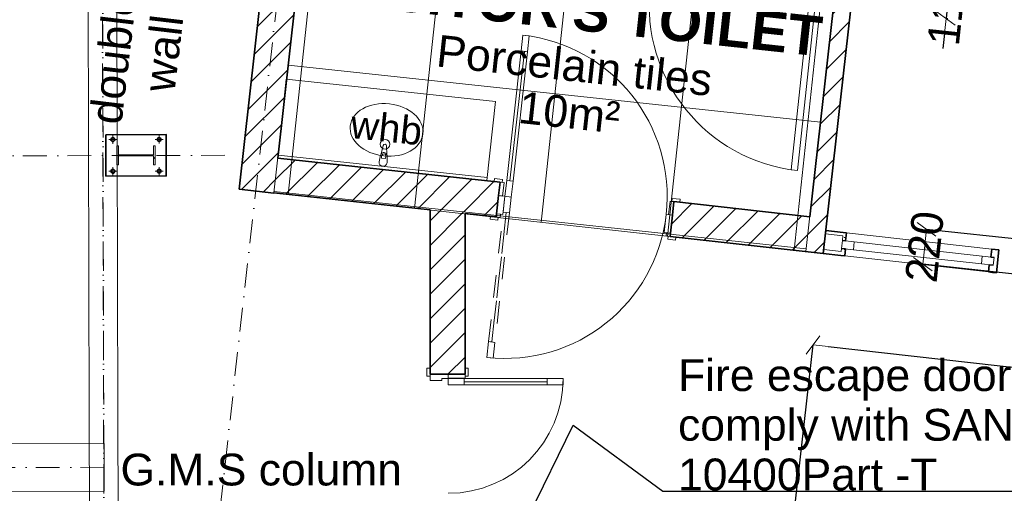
# Model space of a CAD drawing. Header units: millimetres. Extents: x -115474967 to 444143, y -74377 to 241828222.
# Tile 518 of 590: x 310830 to 317021, y 240836 to 243816. Entities that reach past the tile are written whole.
import ezdxf

# ---------------------------------------------------------------- set-up
doc = ezdxf.new("R2010")
doc.units = ezdxf.units.MM
doc.header["$MEASUREMENT"] = 0
for name, pattern in [('Dashed', [280, 140, -140]), ('Dot & Dashed', [280, 150, -60, 0, -70]), ('Hidden Line copy', [230, 150, -80])]:
    doc.linetypes.add(name, pattern=pattern)
for name, color, linetype, lineweight in [('0_Pen_No__1', 7, 'Continuous', 30), ('A_BEAMS_Pen_No__6', 7, 'Continuous', 5), ('A_COLUMNS_Pen_No__3', 7, 'Continuous', 15), ('A_FLOORS FINISH_Pen_No__128', 9, 'Continuous', 0), ('A_WALL LOAD_Pen_No__1', 7, 'Continuous', 30), ('A_WALL LOAD_Pen_No__3', 7, 'Continuous', 15), ('A_WALL LOAD_Pen_No__6', 7, 'Continuous', 5), ('B_FURN LOOSE_Pen_No__4', 7, 'Continuous', 5), ('B_FURN LOOSE_Pen_No__6', 7, 'Continuous', 5), ('C-GRID _Pen_No__5', 7, 'Continuous', 5), ('C_TEXT GA_Pen_No__6', 7, 'Continuous', 5), ('SEWER LINE_Pen_No__5', 7, 'Continuous', 5), ('SEWER LINE_Pen_No__6', 7, 'Continuous', 5)]:
    doc.layers.add(name, color=color, linetype=linetype, lineweight=lineweight)
for name, color, linetype, lineweight, true_color in [('0_Pen_No__7', 7, 'Continuous', 5, 0x3f3f3f), ('A_BEAMS_Pen_No__7', 7, 'Continuous', 5, 0x3f3f3f), ('A_COLUMNS_Pen_No__7', 7, 'Continuous', 5, 0x3f3f3f), ('A_FLOORS FINISH_Pen_No__168', 7, 'Continuous', 5, 0x996633), ('A_WALL LOAD_Pen_No__21', 7, 'Continuous', 0, 0x73a901), ('A_WALL LOAD_Pen_No__7', 7, 'Continuous', 5, 0x3f3f3f), ('SEWER LINE_Pen_No__7', 7, 'Continuous', 5, 0x3f3f3f)]:
    doc.layers.add(name, color=color, linetype=linetype, lineweight=lineweight, true_color=true_color)
for name, color, linetype in [('A_BEAMS', 7, 'Continuous'), ('A_COLUMNS', 7, 'Continuous'), ('B_FURN LOOSE', 7, 'Continuous'), ('C_DIMS - GA', 7, 'Continuous')]:
    doc.layers.add(name, color=color, linetype=linetype)
doc.styles.add('GENERATED_STYLE_1', font='GOTHIC.TTF')
doc.styles.add('GENERATED_STYLE_2', font='arial.ttf')
doc.styles.add('GENERATED_STYLE_6', font='GOTHICB.TTF')
doc.dimstyles.new('GENERATED_STYLE__3', dxfattribs={"dimtxt": 200, "dimasz": 95, "dimexe": 0.18, "dimexo": 2517.243423, "dimgap": 0.09, "dimtad": 1, "dimdec": 0, "dimzin": 0, "dimdsep": 46, "dimtxsty": 'GENERATED_STYLE_1', "dimblk": 'ARROWHEAD_2', "dimblk1": 'ARROWHEAD_2', "dimblk2": 'ARROWHEAD_2', "dimcen": 0.09, "dimclrd": 7, "dimclre": 7, "dimclrt": 7, "dimadec": 0, "dimazin": 0, "dimtfac": 1, "dimtdec": 4, "dimtmove": 0, "dimatfit": 3, "dimfxl": 1, "dimtolj": 1, "dimtzin": 0, "dimarcsym": 0})
doc.dimstyles.new('GENERATED_STYLE__7', dxfattribs={"dimtxt": 200, "dimasz": 95, "dimexe": 0.18, "dimexo": 90000, "dimgap": 0.09, "dimtad": 1, "dimtih": 1, "dimtoh": 1, "dimdec": 0, "dimzin": 0, "dimdsep": 46, "dimtxsty": 'GENERATED_STYLE_1', "dimblk": 'ARROWHEAD_2', "dimblk1": 'ARROWHEAD_2', "dimblk2": 'ARROWHEAD_2', "dimcen": 0.09, "dimclrd": 7, "dimclre": 7, "dimclrt": 7, "dimadec": 0, "dimazin": 0, "dimtfac": 1, "dimtdec": 4, "dimtmove": 2, "dimatfit": 3, "dimfxl": 1, "dimtolj": 1, "dimtzin": 0, "dimarcsym": 0})
pattern_1 = [(45, (426418.63, 157469.93), (-76.89786, 76.89786), [])]
pattern_2 = [(0, (426418.634, 157469.926), (0, 75), [0, -75])]

# ---------------------------------------------------------------- blocks, each defined once
blk = doc.blocks.new('Dining Table Rectangle 24[47]', base_point=(-107999.6, 86454.1))
at = {"layer": 'B_FURN LOOSE_Pen_No__4', "color": 5, "linetype": 'Continuous', "lineweight": 5}
for p, q in [((-108844.9, 87496.3), (-108839.3, 87546)), ((-108894.6, 87501.9), (-108497.1, 87457.4)), ((-108546.8, 87462.9), (-108541.2, 87512.6)), ((-108093.5, 87412.1), (-107696, 87367.6)), ((-108043.8, 87406.6), (-108038.2, 87456.3)), ((-107745.7, 87373.2), (-107740.1, 87422.9)), ((-107242.7, 87316.8), (-107237.1, 87366.5)), ((-107292.4, 87322.4), (-106894.9, 87277.8)), ((-106944.6, 87283.4), (-106939, 87333.1)), ((-109631.7, 86787.9), (-109681.4, 86793.5)), ((-109670.7, 86440.1), (-109626.2, 86837.6)), ((-109665.1, 86489.8), (-109714.8, 86495.4)), ((-106328.5, 86468.1), (-106373, 86070.6)), ((-106334, 86418.4), (-106284.4, 86412.8)), ((-106367.5, 86120.3), (-106317.8, 86114.7)), ((-109104.3, 85630.4), (-108706.8, 85585.8)), ((-109054.6, 85624.8), (-109060.2, 85575.1)), ((-108756.5, 85591.4), (-108762, 85541.7)), ((-108303.2, 85540.6), (-107905.7, 85496.1)), ((-108253.5, 85535), (-108259.1, 85485.3)), ((-107955.4, 85501.6), (-107960.9, 85451.9)), ((-107502.1, 85450.8), (-107104.6, 85406.3)), ((-107452.4, 85445.3), (-107458, 85395.6)), ((-107154.3, 85411.9), (-107159.9, 85362.2))]:
    blk.add_line(p, q, dxfattribs=at)
at = {"layer": 'B_FURN LOOSE_Pen_No__4', "color": 5, "linetype": 'Continuous', "lineweight": 5, "flags": 128}
for points in [[(-108941.4, 87084.5), (-108543.8, 87040), (-108491.5, 87507.1), (-108889, 87551.6)], [(-108140.3, 86994.8), (-107742.8, 86950.2), (-107690.4, 87417.3), (-108087.9, 87461.8)], [(-107339.2, 86905), (-106941.7, 86860.5), (-106889.3, 87327.5), (-107286.8, 87372.1)], [(-109256, 86100.2), (-106852.7, 85830.9), (-106743.2, 86808), (-109146.5, 87077.3)], [(-109253.3, 86393.3), (-109208.8, 86790.8), (-109675.9, 86843.2), (-109720.4, 86445.7)], [(-106745.9, 86514.9), (-106790.4, 86117.4), (-106323.3, 86065), (-106278.8, 86462.5)], [(-109057.5, 86047.7), (-108660, 86003.2), (-108712.4, 85536.1), (-109109.9, 85580.7)], [(-108256.4, 85958), (-107858.9, 85913.4), (-107911.3, 85446.4), (-108308.8, 85490.9)], [(-107455.3, 85868.2), (-107057.8, 85823.7), (-107110.2, 85356.6), (-107507.7, 85401.1)]]:
    blk.add_lwpolyline(points, close=True, dxfattribs=at)
blk = doc.blocks.new('IPE Column 20[56]', base_point=(-35532, 71648.6))
at = {"layer": 'A_COLUMNS_Pen_No__7', "linetype": 'Continuous', "lineweight": 5, "true_color": 0x3f3f3f}
h = blk.add_hatch(dxfattribs=at)
h.set_pattern_fill('STEEL', color=250, style=0, pattern_type=2)
h.set_pattern_definition([(45, (0, 0), (-159.099, 159.099), []), (45, (-53.03, 53.03), (-159.099, 159.099), [])])
h.paths.add_polyline_path([(-35411.8, 71588.9), (-35412.2, 71708.9), (-35422, 71708.9), (-35421.8, 71652), (-35642.2, 71651.4), (-35642.4, 71708.3), (-35652.2, 71708.3), (-35651.8, 71588.3), (-35642, 71588.3), (-35642.2, 71645.2), (-35421.8, 71645.8), (-35421.6, 71588.9)])
at = {"layer": 'A_COLUMNS_Pen_No__3', "color": 7, "linetype": 'Continuous', "lineweight": 15}
for p, q in [((-35642.4, 71708.3), (-35652.2, 71708.3)), ((-35652.2, 71708.3), (-35651.8, 71588.3)), ((-35642.2, 71651.4), (-35642.4, 71708.3)), ((-35412.2, 71708.9), (-35422, 71708.9)), ((-35422, 71708.9), (-35421.8, 71652)), ((-35411.8, 71588.9), (-35412.2, 71708.9)), ((-35421.8, 71652), (-35642.2, 71651.4)), ((-35642.2, 71645.2), (-35421.8, 71645.8)), ((-35642, 71588.3), (-35642.2, 71645.2)), ((-35421.8, 71645.8), (-35421.6, 71588.9)), ((-35651.8, 71588.3), (-35642, 71588.3)), ((-35421.6, 71588.9), (-35411.8, 71588.9))]:
    blk.add_line(p, q, dxfattribs=at)
blk = doc.blocks.new('HEA Beam 20[63]', base_point=(-115074.8, 88590.9))
at = {"layer": 'A_BEAMS_Pen_No__6', "color": 7, "linetype": 'Continuous', "lineweight": 5}
for p, q in [((-115164.8, 88590.6), (-115151.2, 83851.9)), ((-114971.2, 83852.4), (-114984.8, 88591.1)), ((-115151.2, 83851.9), (-115137.6, 79113.1)), ((-114957.6, 79113.6), (-114971.2, 83852.4))]:
    blk.add_line(p, q, dxfattribs=at)
at = {"layer": 'A_BEAMS_Pen_No__7', "color": 190, "linetype": 'Dot & Dashed', "lineweight": 5, "true_color": 0x9f07ff}
blk.add_line((-115074.8, 88590.9), (-115047.6, 79113.3), dxfattribs=at)
blk = doc.blocks.new('Inclined Beam 20[64]', base_point=(-115057.3, 83529.9))
at = {"layer": 'A_BEAMS_Pen_No__6', "color": 7, "linetype": 'Continuous', "lineweight": 5, "flags": 128}
blk.add_lwpolyline([(-115057.7, 83679.9), (-118776.3, 83671.1), (-118775.6, 83371.1), (-115057, 83379.9)], close=True, dxfattribs=at)
at = {"layer": 'A_BEAMS_Pen_No__7', "color": 190, "linetype": 'Dot & Dashed', "lineweight": 5, "true_color": 0x9f07ff}
blk.add_line((-115057.3, 83529.9), (-118775.9, 83521.1), dxfattribs=at)
blk = doc.blocks.new('Multi-Basin Counter 24[65]', base_point=(-113308.7, 85404.3))
at = {"layer": 'B_FURN LOOSE_Pen_No__6', "color": 7, "linetype": 'Continuous', "lineweight": 5}
for p, q in [((-113912.6, 85972.1), (-113966.1, 85474.9)), ((-112597.9, 85830.7), (-113912.6, 85972.1)), ((-112597.9, 85830.7), (-112651.3, 85333.6)), ((-112649.2, 85353.5), (-113963.9, 85494.8)), ((-112651.3, 85333.6), (-113966.1, 85474.9)), ((-113314.7, 85475.2), (-113313.1, 85490)), ((-113287.7, 85472.3), (-113314.7, 85475.2)), ((-113286.1, 85487.1), (-113287.7, 85472.3))]:
    blk.add_line(p, q, dxfattribs=at)
at = {"layer": 'B_FURN LOOSE_Pen_No__6', "color": 7, "linetype": 'Continuous', "lineweight": 5, "flags": 128}
blk.add_lwpolyline([(-113279, 85446.3), (-113278.5, 85488.5, 0.12102), (-113280.7, 85498.3), (-113281.7, 85551.6, 0.882566), (-113303.7, 85554), (-113316, 85502.1, 0.12102), (-113320.3, 85493), (-113328.7, 85451.7, 1)], format="xyb", close=True, dxfattribs=at)
at = {"layer": 'B_FURN LOOSE_Pen_No__6', "color": 7, "linetype": 'Continuous', "lineweight": 5}
blk.add_circle((-113291.7, 85562.3), 30, dxfattribs=at)
for centre, radius, start, end in [((-113299.6, 85488.8), 21.1, 26.63571, 141.09366), ((-113299.6, 85488.6), 13.6, 353.86468, 173.86468)]:
    blk.add_arc(centre, radius, start, end, dxfattribs=at)
blk.add_ellipse((-113282, 85652.8), major_axis=(-228.7, 24.6), ratio=0.717391, dxfattribs=at)
blk = doc.blocks.new('ARROWHEAD_2')
at = {"color": 0, "linetype": 'Continuous', "lineweight": 0}
for p, q in [((-0.378, -0.655), (0.378, 0.655)), ((0, 0), (-1, 0))]:
    blk.add_line(p, q, dxfattribs=at)
blk = doc.blocks.new('*D940')
at = {"layer": 'C_DIMS - GA', "color": 7, "linetype": 'Continuous', "lineweight": -2, "transparency": 16777216}
for p, q in [((316676, 244027), (316686.1, 244121.5)), ((316665.8, 243932.6), (316654.1, 243823.2)), ((316678.3, 243931.2), (316666, 243932.6)), ((316666.5, 243821.9), (316654.2, 243823.2)), ((316643.9, 243728.8), (316633.8, 243634.3))]:
    blk.add_line(p, q, dxfattribs=at)
at = {"layer": 'Defpoints', "color": 0, "linetype": 'Continuous', "transparency": 16777216}
for p in [(314175.5, 244200.3), (314163.6, 244090.9), (316654.1, 243823.2)]:
    blk.add_point(p, dxfattribs=at)
at = {"layer": 'C_DIMS - GA', "color": 7, "linetype": 'Continuous', "lineweight": -2, "transparency": 16777216, "xscale": 95, "yscale": 95, "zscale": 95}
for p, rotation in [((316665.8, 243932.6), 263.8646816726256), ((316654.1, 243823.2), 83.86468167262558)]:
    blk.add_blockref('ARROWHEAD_2', p, dxfattribs=dict(at, rotation=rotation))
at = {"layer": 'C_DIMS - GA', "color": 7, "linetype": 'Continuous', "lineweight": 5, "transparency": 16777216, "insert": (316659.9, 243877.9), "char_height": 200, "attachment_point": 5, "rotation": 83.86468, "style": 'GENERATED_STYLE_1'}
blk.add_mtext('\\A1;110', dxfattribs=at)
blk = doc.blocks.new('*D941')
at = {"layer": 'C_DIMS - GA', "color": 7, "linetype": 'Continuous', "lineweight": -2, "transparency": 16777216}
for p, q in [((318300.7, 242306.8), (316531.9, 242496.9)), ((316521.5, 242402.5), (316518.3, 242372.2)), ((318385.5, 242075.9), (316508.3, 242277.7))]:
    blk.add_line(p, q, dxfattribs=at)
at = {"layer": 'Defpoints', "color": 0, "linetype": 'Continuous', "transparency": 16777216}
for p in [(315797.9, 242575.8), (315882.7, 242344.9), (316508.1, 242277.7)]:
    blk.add_point(p, dxfattribs=at)
at = {"layer": 'C_DIMS - GA', "color": 7, "linetype": 'Continuous', "lineweight": -2, "transparency": 16777216, "xscale": 95, "yscale": 95, "zscale": 95}
for p, rotation in [((316531.7, 242496.9), 83.86468167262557), ((316508.1, 242277.7), 263.8646816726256)]:
    blk.add_blockref('ARROWHEAD_2', p, dxfattribs=dict(at, rotation=rotation))
at = {"layer": 'C_DIMS - GA', "color": 7, "linetype": 'Continuous', "lineweight": 5, "transparency": 16777216, "insert": (316519.9, 242387.3), "char_height": 200, "attachment_point": 5, "rotation": 83.86468, "style": 'GENERATED_STYLE_1'}
blk.add_mtext('\\A1;220', dxfattribs=at)
blk = doc.blocks.new('*D963')
at = {"layer": 'C_DIMS - GA', "color": 7, "linetype": 'Continuous', "lineweight": -2, "transparency": 16777216}
for p, q in [((315602.1, 239843.4), (315818.2, 241769.9)), ((315912.6, 241759.5), (318074.5, 241517)), ((320836.7, 241207.2), (318664.7, 241450.8)), ((320715, 239269.9), (320931.1, 241196.4))]:
    blk.add_line(p, q, dxfattribs=at)
at = {"layer": 'Defpoints', "color": 0, "linetype": 'Continuous', "transparency": 16777216}
for p in [(315882.7, 242344.9), (315818.2, 241770.1), (320995.6, 241771.4)]:
    blk.add_point(p, dxfattribs=at)
at = {"layer": 'C_DIMS - GA', "color": 7, "linetype": 'Continuous', "lineweight": -2, "transparency": 16777216, "xscale": 95, "yscale": 95, "zscale": 95}
for p, rotation in [((315818.2, 241770.1), 173.6000080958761), ((320931.1, 241196.6), 353.6000080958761)]:
    blk.add_blockref('ARROWHEAD_2', p, dxfattribs=dict(at, rotation=rotation))
at = {"layer": 'C_DIMS - GA', "color": 7, "linetype": 'Continuous', "lineweight": 5, "transparency": 16777216, "insert": (318369.6, 241483.9), "char_height": 200, "attachment_point": 5, "rotation": 353.60001, "style": 'GENERATED_STYLE_1'}
blk.add_mtext('\\A1;5145', dxfattribs=at)

msp = doc.modelspace()

# ---------------------------------------------------------------- hatches: boundary and pattern name
at = {"layer": '0_Pen_No__7', "linetype": 'Continuous', "lineweight": 5, "true_color": 0x000000}
h = msp.add_hatch(dxfattribs=at)
h.set_pattern_fill('ANSI31', color=18, scale=870, style=0)
h.set_pattern_definition(pattern_1)
h.paths.add_polyline_path([(312568.65618, 245956.4622), (312209.32992, 242749.63224), (312427.96171, 242725.13448), (312787.28798, 245931.96445)])
h = msp.add_hatch(dxfattribs=at)
h.set_pattern_fill('ANSI31', color=18, scale=870, style=0)
h.set_pattern_definition(pattern_1)
h.paths.add_polyline_path([(316131.92817, 245557.19645), (315797.86064, 242575.78963), (315882.6805, 242344.92431), (316241.24407, 245544.94757)])
h = msp.add_hatch(dxfattribs=at)
h.set_pattern_fill('ANSI31', color=18, scale=870, style=0)
h.set_pattern_definition(pattern_1)
h.paths.add_polyline_path([(313653.76355, 242815.73145), (312452.58088, 242944.84979), (312428.08287, 242726.21578), (313629.77344, 242597.04285)])
h = msp.add_hatch(dxfattribs=at)
h.set_pattern_fill('ANSI31', color=18, scale=870, style=0)
h.set_pattern_definition(pattern_1)
h.paths.add_polyline_path([(313653.76355, 242815.73146), (313629.77344, 242597.04285), (313825.95134, 242575.08895), (313850.4184, 242793.72418)])
h = msp.add_hatch(dxfattribs=at)
h.set_pattern_fill('ANSI31', color=18, scale=870, style=0)
h.set_pattern_definition(pattern_1)
h.paths.add_polyline_path([(314943.59454, 242671.38894), (314919.12748, 242452.75371), (315882.6805, 242344.92431), (315797.86064, 242575.78964)])
h = msp.add_hatch(dxfattribs=at)
h.set_pattern_fill('ANSI31', color=18, scale=870, style=0)
h.set_pattern_definition(pattern_1)
h.paths.add_polyline_path([(313629.77341, 242597.04281), (313409.77344, 242620.69124), (313409.77344, 241586.31759), (313629.77341, 241586.31759)])
at = {"layer": 'A_FLOORS FINISH_Pen_No__128', "linetype": 'Continuous', "lineweight": 0}
h = msp.add_hatch(dxfattribs=at)
h.set_pattern_fill('PATTERN__TILES_ANGLED', color=9, style=0, pattern_type=2)
h.set_pattern_definition([(83.87, (314280, 244144.5), (-795.42, 85.43), []), (173.87, (314280, 244144.5), (85.43, 795.42), [])])
h.paths.add_polyline_path([(312428.06415, 242726.04864), (315773.3439, 242356.98843), (316131.92817, 245557.19645), (312787.28779, 245931.96443)])
at = {"layer": 'A_WALL LOAD_Pen_No__7', "linetype": 'Continuous', "lineweight": 5, "true_color": 0x9f07ff}
h = msp.add_hatch(dxfattribs=at)
h.set_pattern_fill('HATCH__GYPSUM', color=190, style=0, pattern_type=2)
h.set_pattern_definition(pattern_2)
h.paths.add_polyline_path([(316028.02806, 242474.56985), (316008.15206, 242476.7935), (316005.92842, 242456.9175), (316002.59295, 242427.10349), (316022.46896, 242424.87985)])
h = msp.add_hatch(dxfattribs=at)
h.set_pattern_fill('HATCH__GYPSUM', color=190, style=0, pattern_type=2)
h.set_pattern_definition(pattern_2)
h.paths.add_polyline_path([(315992.03065, 242332.69249), (316016.87565, 242329.91294), (316021.87885, 242374.63394), (315997.03385, 242377.41349), (315994.8102, 242357.53749)])

# ---------------------------------------------------------------- linework, layer by layer
at = {"layer": '0_Pen_No__1', "color": 214, "linetype": 'Continuous', "lineweight": 35, "flags": 128}
msp.add_lwpolyline([(311370.98287, 243091.88374), (311371.72817, 242831.88481), (311751.7266, 242832.97409), (311750.98131, 243092.97302)], close=True, dxfattribs=at)
at = {"layer": '0_Pen_No__1', "color": 214, "linetype": 'Continuous', "lineweight": 35}
for centre in [(311415.62884, 243061.52402), (311706.51012, 243062.35785), (311416.19935, 242862.49998), (311707.08064, 242863.33381)]:
    msp.add_circle(centre, 12, dxfattribs=at)
at = {"layer": 'A_FLOORS FINISH_Pen_No__168', "color": 25, "linetype": 'Continuous', "lineweight": 5, "true_color": 0x996633, "flags": 128}
msp.add_lwpolyline([(312428.06415, 242726.04864), (315773.3439, 242356.98843), (316131.92817, 245557.19645), (312787.28779, 245931.96443)], close=True, dxfattribs=at)
at = {"layer": 'A_WALL LOAD_Pen_No__1', "color": 214, "linetype": 'Continuous', "lineweight": 35}
for p, q in [((313850.41839, 242793.72418), (313813.64792, 242797.8391)), ((313850.41839, 242793.72418), (313813.64792, 242797.8391)), ((313850.41839, 242793.72418), (313813.64792, 242797.8391)), ((313840.96521, 242709.25148), (313850.41839, 242793.72418)), ((313840.96521, 242709.25148), (313850.41839, 242793.72418)), ((313840.96521, 242709.25148), (313850.41839, 242793.72418)), ((313828.17561, 242594.96488), (313840.96521, 242709.25148)), ((313828.17561, 242594.96488), (313840.96521, 242709.25148)), ((313828.17561, 242594.96488), (313840.96521, 242709.25148)), ((314934.14135, 242586.91622), (314943.59453, 242671.38892)), ((314934.14135, 242586.91622), (314943.59453, 242671.38892)), ((314934.14135, 242586.91622), (314943.59453, 242671.38892)), ((314943.59453, 242671.38892), (314980.365, 242667.27401)), ((314943.59453, 242671.38892), (314980.365, 242667.27401)), ((314943.59453, 242671.38892), (314980.365, 242667.27401)), ((313825.95133, 242575.08895), (313789.18086, 242579.20387)), ((313825.95133, 242575.08895), (313789.18086, 242579.20387)), ((313825.95133, 242575.08895), (313789.18086, 242579.20387)), ((313825.95133, 242575.08895), (313828.17561, 242594.96488)), ((313825.95133, 242575.08895), (313828.17561, 242594.96488)), ((313825.95133, 242575.08895), (313828.17561, 242594.96488)), ((313825.95133, 242575.08895), (313828.17561, 242594.96488)), ((313825.95133, 242575.08895), (313828.17561, 242594.96488)), ((314921.35176, 242472.62962), (314934.14135, 242586.91622)), ((314921.35176, 242472.62962), (314934.14135, 242586.91622)), ((314921.35176, 242472.62962), (314934.14135, 242586.91622)), ((314919.12748, 242452.75369), (314921.35176, 242472.62962)), ((314919.12748, 242452.75369), (314921.35176, 242472.62962)), ((314919.12748, 242452.75369), (314921.35176, 242472.62962)), ((314919.12748, 242452.75369), (314921.35176, 242472.62962)), ((314919.12748, 242452.75369), (314921.35176, 242472.62962)), ((314919.12748, 242452.75369), (314955.89795, 242448.63878)), ((314919.12748, 242452.75369), (314955.89795, 242448.63878)), ((314919.12748, 242452.75369), (314955.89795, 242448.63878)), ((316002.59295, 242427.10349), (316022.46896, 242424.87985)), ((316008.15206, 242476.7935), (316028.02806, 242474.56985)), ((316008.15206, 242476.7935), (316028.02806, 242474.56985)), ((316022.46896, 242424.87985), (316028.02806, 242474.56985)), ((316022.46896, 242424.87985), (316028.02806, 242474.56985)), ((315997.03385, 242377.41349), (316021.87885, 242374.63394)), ((316021.87885, 242374.63394), (316016.87565, 242329.91294)), ((316021.87885, 242374.63394), (316016.87565, 242329.91294)), ((316936.72171, 242322.59709), (316942.28082, 242372.28709)), ((316936.72171, 242322.59709), (316942.28082, 242372.28709)), ((316962.15682, 242370.06344), (316942.28082, 242372.28709)), ((316962.15681, 242370.06343), (316942.28082, 242372.28708)), ((316962.15682, 242370.06344), (316987.00182, 242367.28389)), ((316987.00182, 242367.28389), (316970.8804, 242223.18288)), ((316987.00182, 242367.28389), (316970.8804, 242223.18288)), ((315992.03065, 242332.69249), (316016.87565, 242329.91294)), ((315992.03065, 242332.69249), (316016.87565, 242329.91294)), ((316956.59771, 242320.37344), (316936.72171, 242322.59709)), ((316926.1936, 242273.46299), (316921.1904, 242228.74199)), ((316926.1936, 242273.46299), (316921.1904, 242228.74199)), ((316951.0386, 242270.68344), (316926.1936, 242273.46299)), ((316946.0354, 242225.96244), (316921.1904, 242228.74199)), ((316946.0354, 242225.96244), (316921.1904, 242228.74199)), ((316946.0354, 242225.96244), (316970.8804, 242223.18288)), ((316946.0354, 242225.96244), (316970.8804, 242223.18288)), ((313409.77344, 241586.31758), (313409.77344, 241623.31758)), ((313409.77344, 241586.31758), (313409.77344, 241623.31758)), ((313409.77344, 241586.31758), (313409.77344, 241623.31758)), ((313629.77344, 241586.31758), (313629.77344, 241623.31758)), ((313629.77344, 241586.31758), (313629.77344, 241623.31758)), ((313629.77344, 241586.31758), (313629.77344, 241623.31758)), ((313409.77344, 241586.31758), (313524.77344, 241586.31758)), ((313409.77344, 241586.31758), (313524.77344, 241586.31758)), ((313409.77344, 241586.31758), (313524.77344, 241586.31758)), ((313524.77344, 241586.31758), (313629.77344, 241586.31758)), ((313524.77344, 241586.31758), (313629.77344, 241586.31758)), ((313524.77344, 241586.31758), (313629.77344, 241586.31758))]:
    msp.add_line(p, q, dxfattribs=at)
for points in [[(312568.65618, 245956.4622), (312209.32992, 242749.63224)], [(315882.6805, 242344.92431), (316241.24407, 245544.94757)], [(312452.58088, 242944.84979), (312599.99785, 244260.48185)], [(315945.97278, 243897.6258), (315797.86064, 242575.78963)], [(313653.76355, 242815.73145), (312452.58088, 242944.84979)], [(313850.41838, 242793.72418), (313653.76355, 242815.73145)], [(312209.32992, 242749.63224), (312427.96171, 242725.13448)], [(312428.08287, 242726.21578), (313409.77344, 242620.69124)], [(315797.86064, 242575.78963), (314943.59453, 242671.38892)], [(313409.77344, 242620.69124), (313409.77344, 241586.31758)], [(313629.77344, 242597.04285), (313825.95134, 242575.08895)], [(313629.77344, 241586.31754), (313629.77344, 242597.04285)], [(315896.57847, 242469.15111), (315898.80211, 242489.02711)], [(316008.15208, 242476.79349), (315898.80211, 242489.02711)], [(314919.12748, 242452.75369), (315882.6805, 242344.92431)], [(315882.6807, 242344.9261), (315885.46025, 242369.77111)], [(315882.6807, 242344.9261), (315992.03063, 242332.69249)]]:
    msp.add_lwpolyline(points, dxfattribs=at)
at = {"layer": 'A_WALL LOAD_Pen_No__21', "color": 100, "linetype": 'Continuous', "lineweight": 0, "true_color": 0x00ff4d}
for p, q in [((316005.92842, 242456.91749), (315896.57847, 242469.1511)), ((316002.59295, 242427.10349), (315997.03385, 242377.41349)), ((316002.59295, 242427.10349), (315997.03385, 242377.41349)), ((316002.59295, 242427.10349), (315997.03385, 242377.41349)), ((316005.92842, 242456.9175), (316002.59295, 242427.10349)), ((315885.46025, 242369.77109), (315994.8102, 242357.53749)), ((315994.8102, 242357.53749), (315997.03385, 242377.41349)), ((316956.59771, 242320.37344), (316951.0386, 242270.68344)), ((316956.59771, 242320.37344), (316951.0386, 242270.68344))]:
    msp.add_line(p, q, dxfattribs=at)
msp.add_lwpolyline([(315885.46025, 242369.77111), (315896.57847, 242469.15111)], dxfattribs=at)
at = {"layer": 'A_WALL LOAD_Pen_No__3', "color": 30, "linetype": 'Continuous', "lineweight": 15}
for p, q in [((313813.64792, 242797.8391), (313815.76098, 242816.72123)), ((313863.33774, 242792.2784), (313813.64792, 242797.8391)), ((313815.76098, 242816.72123), (313865.4508, 242811.16054)), ((313840.96521, 242709.25148), (313850.41839, 242793.72418)), ((313850.41839, 242793.72418), (313875.2633, 242790.94384)), ((313865.4508, 242811.16054), (313863.33774, 242792.2784)), ((313875.2633, 242790.94384), (313865.81012, 242706.47113)), ((313865.81012, 242706.47113), (313840.96521, 242709.25148)), ((314909.29644, 242589.69657), (314918.74962, 242674.16927)), ((314918.74962, 242674.16927), (314943.59453, 242671.38892)), ((314930.67518, 242672.8347), (314932.78824, 242691.71684)), ((314980.365, 242667.27401), (314930.67518, 242672.8347)), ((314932.78824, 242691.71684), (314982.47807, 242686.15614)), ((314943.59453, 242671.38892), (314934.14135, 242586.91622)), ((314982.47807, 242686.15614), (314980.365, 242667.27401)), ((313787.0678, 242560.32173), (313789.18086, 242579.20387)), ((313836.75763, 242554.76104), (313787.0678, 242560.32173)), ((313789.18086, 242579.20387), (313838.87069, 242573.64317)), ((313825.95133, 242575.08895), (313828.17561, 242594.96488)), ((313850.79625, 242572.30861), (313825.95133, 242575.08895)), ((313828.17561, 242594.96488), (313853.02052, 242592.18454)), ((313838.87069, 242573.64317), (313836.75763, 242554.76104)), ((313853.02052, 242592.18454), (313850.79625, 242572.30861)), ((314934.14135, 242586.91622), (314909.29644, 242589.69657)), ((314894.28257, 242455.53404), (314896.50684, 242475.40997)), ((314919.12748, 242452.75369), (314894.28257, 242455.53404)), ((314896.50684, 242475.40997), (314921.35176, 242472.62962)), ((314904.09506, 242435.31734), (314906.20813, 242454.19947)), ((314953.78489, 242429.75665), (314904.09506, 242435.31734)), ((314906.20813, 242454.19947), (314955.89795, 242448.63878)), ((314921.35176, 242472.62962), (314919.12748, 242452.75369)), ((314955.89795, 242448.63878), (314953.78489, 242429.75665)), ((316028.02806, 242474.56985), (316942.28082, 242372.28709)), ((316016.87565, 242329.91294), (316921.1904, 242228.74199)), ((313409.77344, 241623.31758), (313390.77344, 241623.31758)), ((313390.77344, 241623.31758), (313390.77344, 241573.31758)), ((313409.77344, 241573.31758), (313409.77344, 241623.31758)), ((313648.77344, 241623.31758), (313629.77344, 241623.31758)), ((313629.77344, 241623.31758), (313629.77344, 241573.31758)), ((313648.77344, 241573.31758), (313648.77344, 241623.31758)), ((313390.77344, 241573.31758), (313409.77344, 241573.31758)), ((313629.77344, 241586.31758), (313524.77344, 241586.31758)), ((313524.77344, 241586.31758), (313524.77344, 241561.31758)), ((313524.77344, 241561.31758), (313629.77344, 241561.31758)), ((313629.77344, 241561.31758), (313629.77344, 241586.31758)), ((313629.77344, 241573.31758), (313648.77344, 241573.31758))]:
    msp.add_line(p, q, dxfattribs=at)
for centre, radius, start, end in [((315832.26944, 243904.9271), 1044, 173.81071561, 263.81071561), ((313880.71707, 242704.80293), 1020, 353.614705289, 83.614705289), ((313880.71707, 242704.80293), 1020, 263.614705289, 353.614705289), ((313524.77344, 241558.31758), 722, 270, 0)]:
    msp.add_arc(centre, radius, start, end, dxfattribs=at)
at = {"layer": 'A_WALL LOAD_Pen_No__6', "color": 7, "linetype": 'Continuous', "lineweight": 5}
for p, q in [((315792.50259, 243909.23964), (315679.94538, 242871.32496)), ((315719.71222, 242867.01243), (315832.26944, 243904.9271)), ((313994.15522, 243718.47535), (313983.03383, 243619.0957)), ((314033.90708, 243714.0268), (313994.15522, 243718.47535)), ((314022.78569, 243614.64715), (314033.90708, 243714.0268)), ((314002.90976, 243616.87142), (313911.71438, 242801.9583)), ((313983.03383, 243619.0957), (314022.78569, 243614.64715)), ((315679.94538, 242871.32496), (315719.71222, 242867.01243)), ((313891.83845, 242804.18258), (313880.71707, 242704.80293)), ((313931.59031, 242799.73402), (313891.83845, 242804.18258)), ((313920.46893, 242700.35437), (313931.59031, 242799.73402)), ((313828.17561, 242594.96488), (313840.96521, 242709.25148)), ((313840.96521, 242709.25148), (313880.71707, 242704.80293)), ((313880.71707, 242704.80293), (313867.92747, 242590.51633)), ((313880.71707, 242704.80293), (313920.46893, 242700.35437)), ((313867.92747, 242590.51633), (313828.17561, 242594.96488)), ((314881.5999, 242477.07818), (314894.38949, 242591.36478)), ((314894.38949, 242591.36478), (314934.14135, 242586.91622)), ((314934.14135, 242586.91622), (314921.35176, 242472.62962)), ((314921.35176, 242472.62962), (314881.5999, 242477.07818)), ((316077.12796, 242418.76483), (316002.59295, 242427.10349)), ((315997.03385, 242377.41349), (316071.56885, 242369.07483)), ((316071.56885, 242369.07483), (316077.12796, 242418.76483)), ((316071.56885, 242369.07483), (316876.5036, 242279.0221)), ((316882.06271, 242328.71211), (316077.12796, 242418.76483)), ((316882.06271, 242328.71211), (316876.5036, 242279.0221)), ((316956.59771, 242320.37344), (316882.06271, 242328.71211)), ((316876.5036, 242279.0221), (316951.0386, 242270.68344)), ((313524.77344, 241586.31758), (313409.77344, 241586.31758)), ((313409.77344, 241586.31758), (313409.77344, 241546.31758)), ((313484.77344, 241546.31758), (313484.77344, 241558.31758)), ((313484.77344, 241558.31758), (313524.77344, 241558.31758)), ((313524.77344, 241558.31758), (313524.77344, 241586.31758)), ((313624.77344, 241558.31758), (313524.77344, 241558.31758)), ((313524.77344, 241558.31758), (313524.77344, 241518.31758)), ((313624.77344, 241518.31758), (313624.77344, 241558.31758)), ((314246.77344, 241558.31758), (314146.77344, 241558.31758)), ((314146.77344, 241558.31758), (314146.77344, 241518.31758)), ((314246.77344, 241518.31758), (314246.77344, 241558.31758)), ((313409.77344, 241546.31758), (313484.77344, 241546.31758)), ((313524.77344, 241518.31758), (313624.77344, 241518.31758)), ((314146.77344, 241538.31758), (313624.77344, 241538.31758)), ((314146.77344, 241518.31758), (314246.77344, 241518.31758))]:
    msp.add_line(p, q, dxfattribs=at)
at = {"layer": 'A_WALL LOAD_Pen_No__6', "color": 7, "linetype": 'Dashed', "lineweight": 5}
for p, q in [((313869.59568, 242605.42328), (313880.71707, 242704.80293)), ((313880.71707, 242704.80293), (313920.46893, 242700.35437)), ((313920.46893, 242700.35437), (313909.34754, 242600.97472)), ((313798.27623, 241788.28587), (313889.47161, 242603.199)), ((313909.34754, 242600.97472), (313869.59568, 242605.42328)), ((313767.27892, 241691.1305), (313778.4003, 241790.51015)), ((313778.4003, 241790.51015), (313818.15216, 241786.06159)), ((313818.15216, 241786.06159), (313807.03078, 241686.68195)), ((313807.03078, 241686.68195), (313767.27892, 241691.1305))]:
    msp.add_line(p, q, dxfattribs=at)
at = {"layer": 'A_WALL LOAD_Pen_No__6', "color": 7, "linetype": 'Continuous', "lineweight": 5}
for points in [[(313983.03383, 243619.0957), (313891.83845, 242804.18258), (313911.71438, 242801.9583), (314002.90976, 243616.87142)], [(314002.90976, 243616.87142), (313911.71438, 242801.9583), (313931.59031, 242799.73402), (314022.78569, 243614.64715)], [(314146.77344, 241558.31758), (313624.77344, 241558.31758), (313624.77344, 241538.31758), (314146.77344, 241538.31758)], [(314146.77344, 241538.31758), (313624.77344, 241538.31758), (313624.77344, 241518.31758), (314146.77344, 241518.31758)]]:
    msp.add_lwpolyline(points, close=True, dxfattribs=at)
at = {"layer": 'A_WALL LOAD_Pen_No__6', "color": 7, "linetype": 'Dashed', "lineweight": 5}
for points in [[(313778.4003, 241790.51015), (313869.59568, 242605.42328), (313889.47161, 242603.199), (313798.27623, 241788.28587)], [(313798.27623, 241788.28587), (313889.47161, 242603.199), (313909.34754, 242600.97472), (313818.15216, 241786.06159)]]:
    msp.add_lwpolyline(points, close=True, dxfattribs=at)
at = {"layer": 'C-GRID _Pen_No__5', "color": 4, "linetype": 'Dot & Dashed', "lineweight": 5}
for p, q in [((311335.02524, 250227.97206), (311398.80301, 226023.43273)), ((313073.69467, 249518.46399), (311010.81425, 231108.15724))]:
    msp.add_line(p, q, dxfattribs=at)
at = {"layer": 'SEWER LINE_Pen_No__5', "color": 4, "linetype": 'Dot & Dashed', "lineweight": 5}
msp.add_line((312120.01066, 242962.7729), (306867.15055, 242950.29378), dxfattribs=at)
at = {"layer": 'SEWER LINE_Pen_No__7', "color": 190, "linetype": 'Hidden Line copy', "lineweight": 5, "true_color": 0x9f07ff}
for p, q in [((311389.85722, 243061.45015), (311441.40031, 243061.65901)), ((311415.58936, 243087.29571), (311415.72943, 243035.75239)), ((311732.28173, 243062.43172), (311680.73829, 243062.34508)), ((311706.40185, 243088.12934), (311706.55729, 243036.58606)), ((311390.42774, 242862.42611), (311441.97118, 242862.51275)), ((311416.30762, 242836.72849), (311416.15219, 242888.27177)), ((311732.85225, 242863.40768), (311681.30916, 242863.19882)), ((311707.12011, 242837.56212), (311706.98005, 242889.10544))]:
    msp.add_line(p, q, dxfattribs=at)

# ---------------------------------------------------------------- block references
at = {"layer": 'A_BEAMS', "color": 5, "linetype": 'Continuous', "lineweight": 5}
for name, p in [('HEA Beam 20[63]', (311343.85357, 246060.81316)), ('Inclined Beam 20[64]', (311361.31962, 240999.86341))]:
    msp.add_blockref(name, p, dxfattribs=at)
at = {"layer": 'A_COLUMNS', "color": 5, "linetype": 'Continuous', "lineweight": 5}
msp.add_blockref('IPE Column 20[56]', (311561.35474, 242962.42892), dxfattribs=at)
at = {"layer": 'B_FURN LOOSE', "color": 5, "linetype": 'Continuous', "lineweight": 5}
for name, p in [('Dining Table Rectangle 24[47]', (318419.03945, 243924.02491)), ('Multi-Basin Counter 24[65]', (313109.95709, 242874.18666))]:
    msp.add_blockref(name, p, dxfattribs=at)

# ---------------------------------------------------------------- texts
at = {"layer": 'C_TEXT GA_Pen_No__6', "color": 7, "linetype": 'Continuous', "lineweight": 5, "attachment_point": 5}
for s, insert, char_height, rotation, line_spacing_factor, style in [('\\A1;{\\pqc;\\fArial|b0|i0|c0|p34;double skin fire rated \\P\\pqc;\\fArial|b0|i0|c0|p34;wall to u/s of roof}', (311676.9977, 244431.40434), 200, 83.204738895, 0.923713, 'GENERATED_STYLE_2'), ("\\A1;{\\pqc;\\fArial|b1|i0|c0|p34;VISITOR'S TOILET\\P\\pqc;\\fArial|b0|i0|c0|p34;\\C214;\\H0.800000x;Porcelain tiles\\P\\pqc;\\fArial|b0|i0|c0|p34;10m²}", (314322.01368, 243564.12072), 250, 353.81071561, 0.892888, 'GENERATED_STYLE_6')]:
    msp.add_mtext(s, dxfattribs=dict(at, insert=insert, char_height=char_height, rotation=rotation, line_spacing_factor=line_spacing_factor, style=style))
at = {"layer": 'C_TEXT GA_Pen_No__6', "color": 7, "linetype": 'Continuous', "lineweight": 5, "insert": (314969.26969, 241265.9479), "char_height": 200, "width": 2520.0099187, "attachment_point": 4, "line_spacing_factor": 0.936803, "style": 'GENERATED_STYLE_2'}
msp.add_mtext('\\A1;{\\pql;\\fArial|b0|i0|c0|p34;Fire escape door to comply with SANS 10400Part -T}', dxfattribs=at)
at = {"layer": 'C_TEXT GA_Pen_No__6', "color": 7, "linetype": 'Continuous', "lineweight": 5, "insert": (311463.76589, 240644.93231), "char_height": 200, "attachment_point": 4, "line_spacing_factor": 0.931953, "style": 'GENERATED_STYLE_2'}
msp.add_mtext("\\A1;{\\pql;\\fArial|b0|i0|c0|p34;G.M.S column \\P\\pql;\\fArial|b0|i0|c0|p34;& Col. Base \\P\\pql;\\fArial|b0|i0|c0|p34;to Eng's Detail}", dxfattribs=at)
at = {"layer": 'SEWER LINE_Pen_No__6', "color": 7, "linetype": 'Continuous', "lineweight": 5, "insert": (313136.15454, 243134.94165), "char_height": 175, "attachment_point": 5, "rotation": 353.985475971, "style": 'GENERATED_STYLE_2'}
msp.add_mtext('\\A1;{\\pqc;\\fArial|b0|i0|c0|p34;whb}', dxfattribs=at)

# ---------------------------------------------------------------- dimensions: what is measured, and where the dimension line sits
at = {"layer": 'C_DIMS - GA', "color": 7, "linetype": 'Continuous', "lineweight": 5}
for base, p1, p2, angle, picture, middle, turn in [((316654.06474, 243823.20944), (314175.48527, 244200.2722), (314163.62579, 244090.91338), 263.864681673, '*D940', (316659.94297, 243877.89439), 83.864681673), ((316508.12862, 242277.69504), (315797.86064, 242575.78963), (315882.6807, 242344.9261), 263.864681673, '*D941', (316519.91052, 242387.30156), 83.864681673), ((315818.20533, 241770.11457), (320995.61614, 241771.41924), (315882.6807, 242344.9261), 173.600008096, '*D963', (318369.59365, 241483.93088), 353.600008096)]:
    dim = msp.add_linear_dim(base=base, p1=p1, p2=p2, angle=angle, dimstyle='GENERATED_STYLE__3', dxfattribs=at)
    dim.commit()
    dim.dimension.update_dxf_attribs({"geometry": picture, "text_midpoint": middle, "dimtype": 160, "text_rotation": turn})

# ---------------------------------------------------------------- leaders
at = {"layer": 'C_TEXT GA_Pen_No__6', "color": 7, "linetype": 'Continuous', "lineweight": 5, "annotation_type": 0, "has_hookline": 1, "hookline_direction": 0, "text_width": 2373.9427}
msp.add_leader([(314006.41938, 240647.41959), (314310.32669, 241265.9479), (314874.17969, 240849.87818), (314969.17969, 240849.87818)], dimstyle='GENERATED_STYLE__7', dxfattribs=at)

doc.saveas('drawing.dxf')
